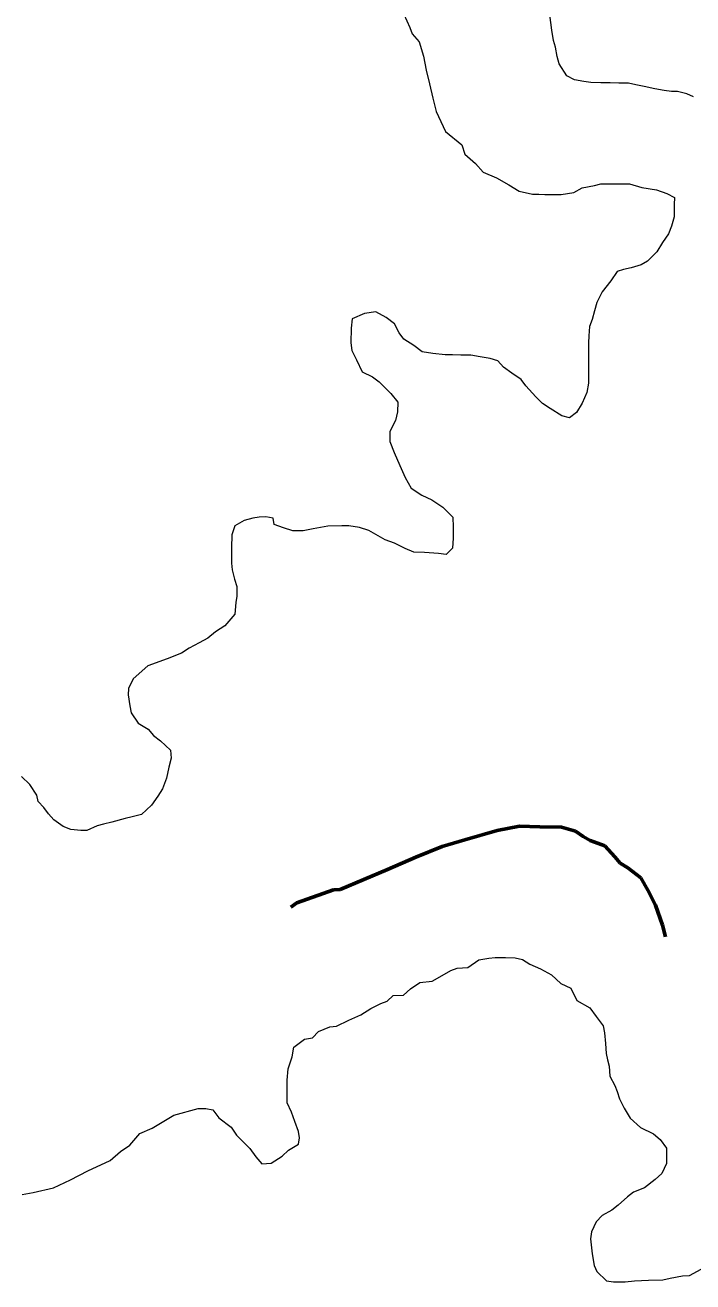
# Model space of a CAD drawing. Extents: x 553962 to 842807, y 8883888 to 9032388.
# Drawn here: x 801861 to 802076.6, y 9015701.7 to 9016107.4 of the extents above; entities that cross this region are included whole.
import ezdxf

# ---------------------------------------------------------------- set-up
doc = ezdxf.new("R2010")
doc.units = 0
doc.header["$LTSCALE"] = 150
doc.linetypes.add('LONG_DASH_SHORT_DASH', pattern=[9.9, 6, -1.2, 1.5, -1.2])
doc.layers.add('60', color=7, linetype='Continuous', lineweight=53)

msp = doc.modelspace()

# ---------------------------------------------------------------- linework, layer by layer
at = {"layer": '60', "lineweight": 13}
for points in [[(801983.3, 9016110.9), (801985.3, 9016106.6), (801986, 9016104.6), (801988.3, 9016102), (801989.7, 9016097.4)], [(801983.3, 9016110.9), (801985.3, 9016106.6), (801986, 9016104.6), (801988.3, 9016102), (801989.7, 9016097.4)], [(802076.9, 9016084.2), (802074.7, 9016085.2), (802071.7, 9016086), (802069.7, 9016086), (802067.4, 9016086.3), (802064.4, 9016086.8), (802060.9, 9016087.6), (802058.2, 9016088.1), (802055.9, 9016088.6), (802052.7, 9016088.6), (802049.9, 9016088.7), (802046.9, 9016088.7), (802043.7, 9016088.9), (802041.4, 9016089.2), (802038.4, 9016089.7), (802035.9, 9016091), (802033.5, 9016094.9), (802033.5, 9016094.9), (802032.8, 9016097.2), (802032.3, 9016100.3), (802031.6, 9016102.4), (802031.1, 9016105.7), (802031.1, 9016105.7), (802030.2, 9016112.3)], [(802076.9, 9016084.2), (802074.7, 9016085.2), (802071.7, 9016086), (802069.7, 9016086), (802067.4, 9016086.3), (802064.4, 9016086.8), (802060.9, 9016087.6), (802058.2, 9016088.1), (802055.9, 9016088.6), (802052.7, 9016088.6), (802049.9, 9016088.7), (802046.9, 9016088.7), (802043.7, 9016088.9), (802041.4, 9016089.2), (802038.4, 9016089.7), (802035.9, 9016091), (802033.5, 9016094.9), (802033.5, 9016094.9), (802032.8, 9016097.2), (802032.3, 9016100.3), (802031.6, 9016102.4), (802031.1, 9016105.7), (802031.1, 9016105.7), (802030.2, 9016112.3)], [(801989.7, 9016097.4), (801990.5, 9016092.8), (801991.6, 9016088.4), (801992.7, 9016083.8), (801993.8, 9016079.5), (801996.8, 9016073), (802002, 9016068.7), (802003, 9016065.7), (802006.5, 9016062.7), (802008.9, 9016059.9), (802013.2, 9016058.1), (802017.2, 9016055.8), (802020.6, 9016053.8), (802024.9, 9016052.8), (802026.9, 9016052.8), (802028.9, 9016052.7), (802031.9, 9016052.7), (802034.1, 9016052.7), (802038.2, 9016053.4), (802040.9, 9016054.9), (802044.9, 9016055.6), (802046.9, 9016056.1), (802048.9, 9016056.1), (802051.2, 9016056.1), (802053.2, 9016056.1), (802056.2, 9016056.1), (802060.2, 9016055), (802064.9, 9016054.2), (802068.2, 9016053), (802070.7, 9016051.7), (802070.6, 9016049.5), (802070.6, 9016045.5), (802069.8, 9016042.5), (802068.8, 9016040), (802066.8, 9016037.2), (802065, 9016034.2), (802062, 9016031.2)], [(801989.7, 9016097.4), (801990.5, 9016092.8), (801991.6, 9016088.4), (801992.7, 9016083.8), (801993.8, 9016079.5), (801996.8, 9016073), (802002, 9016068.7), (802003, 9016065.7), (802006.5, 9016062.7), (802008.9, 9016059.9), (802013.2, 9016058.1), (802017.2, 9016055.8), (802020.6, 9016053.8), (802024.9, 9016052.8), (802026.9, 9016052.8), (802028.9, 9016052.7), (802031.9, 9016052.7), (802034.1, 9016052.7), (802038.2, 9016053.4), (802040.9, 9016054.9), (802044.9, 9016055.6), (802046.9, 9016056.1), (802048.9, 9016056.1), (802051.2, 9016056.1), (802053.2, 9016056.1), (802056.2, 9016056.1), (802060.2, 9016055), (802064.9, 9016054.2), (802068.2, 9016053), (802070.7, 9016051.7), (802070.6, 9016049.5), (802070.6, 9016045.5), (802069.8, 9016042.5), (802068.8, 9016040), (802066.8, 9016037.2), (802065, 9016034.2), (802062, 9016031.2)], [(802062, 9016031.2), (802060, 9016030), (802056.7, 9016029), (802054.2, 9016028.5), (802052.2, 9016027.8), (802050.2, 9016024.8), (802047.4, 9016021.3), (802045.6, 9016017.8), (802044.9, 9016015.1), (802044.1, 9016012.3), (802043.3, 9016010.1), (802043.1, 9016007.1), (802043, 9016004.8), (802043, 9016000.6), (802043, 9015997.6), (802043, 9015995.3), (802042.9, 9015991.8), (802042.4, 9015988.8), (802040.9, 9015985.3), (802039.1, 9015982.3), (802036.8, 9015980.6), (802034.3, 9015981.3), (802030.6, 9015983.6), (802028.1, 9015985.2), (802025.9, 9015987.4), (802022.7, 9015990.9), (802021.2, 9015993), (802018.2, 9015995), (802015.5, 9015997), (802013.7, 9015999), (802011.2, 9015999.8), (802008, 9016000.3), (802005, 9016000.8), (802001.7, 9016000.8), (801999, 9016000.9), (801996.7, 9016000.9), (801992.7, 9016001.4), (801989.2, 9016001.9), (801986.5, 9016004), (801983.3, 9016006), (801981.8, 9016008), (801980.3, 9016011), (801977.6, 9016013), (801974.3, 9016014.8), (801970.6, 9016014.3), (801966.6, 9016012.6), (801966.3, 9016009.6), (801966.2, 9016004.8), (801966.5, 9016002.3), (801968, 9015999.3), (801969.9, 9015995.5), (801973.2, 9015993.8), (801975.4, 9015992.2), (801979.1, 9015988.5), (801981.4, 9015985.7), (801981.3, 9015982.5), (801980.6, 9015979.7), (801978.8, 9015976.2), (801978.8, 9015973), (801980.2, 9015969.4), (801982, 9015965.2), (801983.7, 9015961.4), (801985.7, 9015957.9), (801989.1, 9015955.6), (801992.4, 9015954.1)], [(802062, 9016031.2), (802060, 9016030), (802056.7, 9016029), (802054.2, 9016028.5), (802052.2, 9016027.8), (802050.2, 9016024.8), (802047.4, 9016021.3), (802045.6, 9016017.8), (802044.9, 9016015.1), (802044.1, 9016012.3), (802043.3, 9016010.1), (802043.1, 9016007.1), (802043, 9016004.8), (802043, 9016000.6), (802043, 9015997.6), (802043, 9015995.3), (802042.9, 9015991.8), (802042.4, 9015988.8), (802040.9, 9015985.3), (802039.1, 9015982.3), (802036.8, 9015980.6), (802034.3, 9015981.3), (802030.6, 9015983.6), (802028.1, 9015985.2), (802025.9, 9015987.4), (802022.7, 9015990.9), (802021.2, 9015993), (802018.2, 9015995), (802015.5, 9015997), (802013.7, 9015999), (802011.2, 9015999.8), (802008, 9016000.3), (802005, 9016000.8), (802001.7, 9016000.8), (801999, 9016000.9), (801996.7, 9016000.9), (801992.7, 9016001.4), (801989.2, 9016001.9), (801986.5, 9016004), (801983.3, 9016006), (801981.8, 9016008), (801980.3, 9016011), (801977.6, 9016013), (801974.3, 9016014.8), (801970.6, 9016014.3), (801966.6, 9016012.6), (801966.3, 9016009.6), (801966.2, 9016004.8), (801966.5, 9016002.3), (801968, 9015999.3), (801969.9, 9015995.5), (801973.2, 9015993.8), (801975.4, 9015992.2), (801979.1, 9015988.5), (801981.4, 9015985.7), (801981.3, 9015982.5), (801980.6, 9015979.7), (801978.8, 9015976.2), (801978.8, 9015973), (801980.2, 9015969.4), (801982, 9015965.2), (801983.7, 9015961.4), (801985.7, 9015957.9), (801989.1, 9015955.6), (801992.4, 9015954.1)], [(801992.4, 9015954.1), (801995.9, 9015951.8), (801999.1, 9015948.5), (801999.3, 9015945.3), (801999.3, 9015941.8), (801999, 9015938.5), (801997, 9015936.5), (801994.5, 9015936.8), (801990, 9015937.1), (801986.5, 9015937.3), (801983.8, 9015938.4), (801980.3, 9015940.2), (801977.3, 9015941.2), (801974.3, 9015942.9), (801972, 9015944.2), (801969, 9015945.2), (801965.6, 9015945.8), (801963.3, 9015945.8), (801958.8, 9015945.6), (801954, 9015944.8), (801950.8, 9015944.1), (801947.5, 9015944.1), (801944.5, 9015945.1), (801941.5, 9015946.2), (801941.1, 9015948.2), (801938.8, 9015948.7), (801936.6, 9015948.5), (801934.6, 9015948.2), (801931.8, 9015947.5), (801928.8, 9015945.8), (801927.8, 9015942.8), (801927.7, 9015938.7), (801927.7, 9015936.7), (801927.7, 9015933.7), (801927.9, 9015931.5), (801928.7, 9015928.5), (801929.4, 9015926.2)], [(801992.4, 9015954.1), (801995.9, 9015951.8), (801999.1, 9015948.5), (801999.3, 9015945.3), (801999.3, 9015941.8), (801999, 9015938.5), (801997, 9015936.5), (801994.5, 9015936.8), (801990, 9015937.1), (801986.5, 9015937.3), (801983.8, 9015938.4), (801980.3, 9015940.2), (801977.3, 9015941.2), (801974.3, 9015942.9), (801972, 9015944.2), (801969, 9015945.2), (801965.6, 9015945.8), (801963.3, 9015945.8), (801958.8, 9015945.6), (801954, 9015944.8), (801950.8, 9015944.1), (801947.5, 9015944.1), (801944.5, 9015945.1), (801941.5, 9015946.2), (801941.1, 9015948.2), (801938.8, 9015948.7), (801936.6, 9015948.5), (801934.6, 9015948.2), (801931.8, 9015947.5), (801928.8, 9015945.8), (801927.8, 9015942.8), (801927.7, 9015938.7), (801927.7, 9015936.7), (801927.7, 9015933.7), (801927.9, 9015931.5), (801928.7, 9015928.5), (801929.4, 9015926.2)], [(801929.4, 9015926.2), (801929.4, 9015923), (801929.1, 9015921), (801928.8, 9015917.2), (801925.5, 9015913.5), (801922.5, 9015911.5), (801920, 9015909.5), (801917.2, 9015908), (801914, 9015906.3), (801911.5, 9015904.6), (801906.9, 9015902.8), (801900.7, 9015900.6), (801895.9, 9015896.4), (801894.4, 9015893.2), (801894.3, 9015891.2), (801894.8, 9015887.6), (801895.3, 9015885.4), (801897.5, 9015882.1), (801900.8, 9015880.1), (801902.5, 9015878.1), (801904.7, 9015876.3), (801908, 9015873.3), (801908.2, 9015870.8), (801907.4, 9015867.8), (801906.7, 9015864.3), (801905.4, 9015860.8), (801903.9, 9015858.5), (801901.8, 9015855.6), (801898.6, 9015852.6), (801895.6, 9015851.8), (801893.3, 9015851.3), (801889, 9015850.1), (801886.3, 9015849.4), (801884.3, 9015848.9), (801881, 9015847.4), (801879, 9015847.4), (801875.8, 9015847.7), (801873.3, 9015848.7), (801870.3, 9015850.8), (801868.6, 9015852.8), (801867.1, 9015854.8), (801865.3, 9015856.8), (801864.8, 9015858.8), (801862.6, 9015862.3), (801859.9, 9015864.8)], [(801929.4, 9015926.2), (801929.4, 9015923), (801929.1, 9015921), (801928.8, 9015917.2), (801925.5, 9015913.5), (801922.5, 9015911.5), (801920, 9015909.5), (801917.2, 9015908), (801914, 9015906.3), (801911.5, 9015904.6), (801906.9, 9015902.8), (801900.7, 9015900.6), (801895.9, 9015896.4), (801894.4, 9015893.2), (801894.3, 9015891.2), (801894.8, 9015887.6), (801895.3, 9015885.4), (801897.5, 9015882.1), (801900.8, 9015880.1), (801902.5, 9015878.1), (801904.7, 9015876.3), (801908, 9015873.3), (801908.2, 9015870.8), (801907.4, 9015867.8), (801906.7, 9015864.3), (801905.4, 9015860.8), (801903.9, 9015858.5), (801901.8, 9015855.6), (801898.6, 9015852.6), (801895.6, 9015851.8), (801893.3, 9015851.3), (801889, 9015850.1), (801886.3, 9015849.4), (801884.3, 9015848.9), (801881, 9015847.4), (801879, 9015847.4), (801875.8, 9015847.7), (801873.3, 9015848.7), (801870.3, 9015850.8), (801868.6, 9015852.8), (801867.1, 9015854.8), (801865.3, 9015856.8), (801864.8, 9015858.8), (801862.6, 9015862.3), (801859.9, 9015864.8)], [(801860.1, 9015729.9), (801863.6, 9015730.6), (801870.2, 9015732.1), (801875.7, 9015734.6), (801881.3, 9015737.5), (801888.5, 9015740.9), (801891.8, 9015743.8), (801894.8, 9015745.8), (801898.1, 9015749.6), (801902.1, 9015751.3), (801909.1, 9015755.5), (801916.9, 9015757.7), (801919.4, 9015757.7), (801921.6, 9015757.2), (801923.6, 9015754.7), (801927.6, 9015751.6), (801929.3, 9015749.1), (801931.6, 9015746.8), (801933.6, 9015744.8), (801935.5, 9015742.1), (801937.5, 9015739.8), (801940.5, 9015740), (801944, 9015742.3), (801946.1, 9015744.2), (801949.3, 9015746.2), (801949.6, 9015748.2), (801949.3, 9015750.2), (801948.1, 9015753.5), (801947.1, 9015756.5), (801945.7, 9015759.5), (801945.7, 9015763.3), (801945.7, 9015766.8), (801946, 9015770.5), (801947.3, 9015774.3), (801947.8, 9015777.5), (801951.3, 9015780), (801953.8, 9015780.5), (801955.8, 9015782.5), (801959.4, 9015784), (801961.6, 9015784.2), (801965.6, 9015786.2), (801969.4, 9015787.9), (801972.7, 9015789.9), (801975.9, 9015791.6), (801977.9, 9015792.3), (801979.9, 9015794.1), (801983.2, 9015794.3), (801985.5, 9015796.3), (801988.5, 9015798.3), (801992.5, 9015798.8), (801995, 9015800.2), (801998.5, 9015802.2), (802000.5, 9015803), (802004, 9015803.2), (802007.5, 9015805.7), (802010.8, 9015806.2), (802012.8, 9015806.4), (802016.1, 9015806.4), (802019.3, 9015806.3), (802021.6, 9015805.8), (802024, 9015804.3), (802027.5, 9015802.8), (802031, 9015800.8), (802034, 9015798), (802037.2, 9015796.5), (802039.2, 9015792.5), (802043.4, 9015790.2), (802045.4, 9015787.4), (802047.7, 9015784.4), (802048.1, 9015782.1), (802048.4, 9015778.6), (802048.6, 9015775.4), (802049.1, 9015773.4), (802049.6, 9015771.3), (802049.8, 9015768.1), (802051.5, 9015765.1), (802052.2, 9015763.1), (802053, 9015760.8), (802054.5, 9015757.8), (802056.4, 9015754.5), (802059.7, 9015751.5), (802063.9, 9015749.5), (802066.1, 9015747.7), (802068.1, 9015744.9), (802068.1, 9015742.7), (802068.1, 9015739.9), (802066.6, 9015736.7), (802064.5, 9015734.7), (802061, 9015732), (802057.5, 9015730.7), (802055.5, 9015729.2), (802052.5, 9015726.5)], [(802052.5, 9015726.5), (802050.5, 9015724.8), (802047.4, 9015723.1), (802045.4, 9015721.1), (802043.9, 9015717.8), (802043.6, 9015715.6), (802044.1, 9015710.8), (802044.8, 9015707), (802045.6, 9015705), (802048.8, 9015702), (802051, 9015701.7), (802054.8, 9015701.7), (802057.8, 9015702), (802062.3, 9015702.2), (802067, 9015702.4), (802069.3, 9015702.9), (802073.3, 9015703.6), (802075.6, 9015703.8), (802079.3, 9015705.8)]]:
    msp.add_lwpolyline(points, dxfattribs=at)
at = {"layer": '60', "linetype": 'LONG_DASH_SHORT_DASH', "lineweight": 60}
msp.add_lwpolyline([(802067.8, 9015813.1), (802066.8, 9015816.8), (802064.6, 9015823.3), (802062.1, 9015828.1), (802059.9, 9015832.1), (802055.6, 9015835.4), (802053.2, 9015836.9), (802051.4, 9015838.9), (802048.2, 9015842.5), (802043.5, 9015844.2), (802041.2, 9015845.5), (802038.7, 9015847.2), (802034.2, 9015848.5), (802027.2, 9015848.6), (802020.7, 9015848.8), (802013.5, 9015847.4), (802003, 9015844.4), (801995.7, 9015842.2), (801987.2, 9015838.8), (801978.1, 9015834.8), (801970.4, 9015831.6), (801962.8, 9015828.4), (801960.6, 9015828.2), (801948.8, 9015824), (801946.8, 9015822.7)], dxfattribs=at)

doc.saveas('drawing.dxf')
